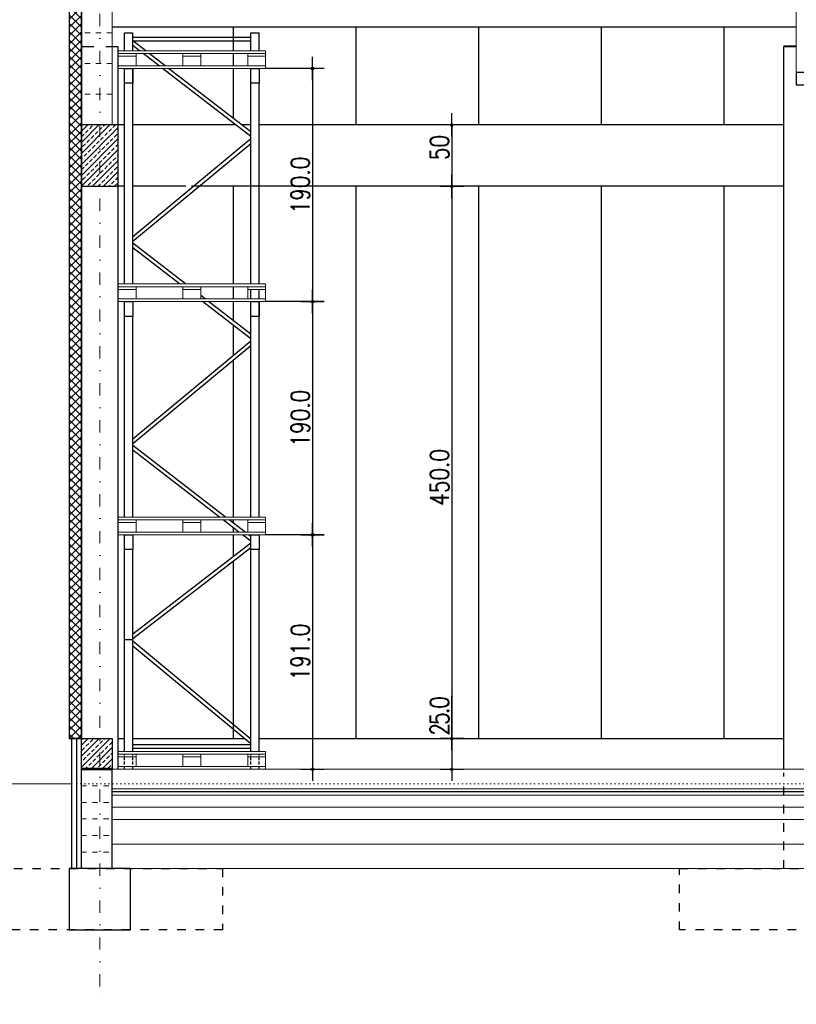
# Model space of a CAD drawing. Header units: millimetres. Extents: x 22865 to 60762, y -18816 to 15611.
# Tile 347 of 517: x 34840 to 35473, y 9217 to 10020. Entities that reach past the tile are written whole.
import ezdxf

# ---------------------------------------------------------------- set-up
doc = ezdxf.new("R2010")
doc.units = ezdxf.units.MM
for name, pattern in [('1_12', [3, 1, -1, 0, -1]), ('1_OTDI', [0]), ('DASHED', [15, 7, -8]), ('DASHED2', [0.375, 0.25, -0.125]), ('DOT', [6.35, 0, -6.35])]:
    doc.linetypes.add(name, pattern=pattern)
for name, color, linetype in [('bramy przemyslowe', 5, 'Continuous'), ('elem_konstr', 7, 'Continuous'), ('ocieplenie-styropianXPS', 7, 'Continuous'), ('ocieplenie-welna', 240, 'Continuous'), ('plyty warstwowe PIR', 200, 'Continuous'), ('RDZENIE', 3, 'Continuous'), ('REGALY', 7, 'Continuous'), ('sciany murowane', 4, 'Continuous'), ('WYMIARY', 6, 'Continuous')]:
    doc.layers.add(name, color=color, linetype=linetype)
doc.layers.add('CIENKA', color=1, linetype='Continuous', lineweight=13)
doc.layers.add('projekt', color=6, linetype='Continuous', lineweight=9)
doc.layers.add('OSIE SCIAN', color=151, linetype='Continuous', lineweight=18, plot=False)
doc.layers.add('sciany ppozarowe', color=10, linetype='Continuous', lineweight=18, plot=False)
doc.styles.add('1-100', font='simplex.shx', dxfattribs={"width": 0.8, "height": 15})
doc.linetypes.add('BATTING', pattern='A,0.0001,-0.1,[134,ltypeshp.shx,S=0.1,R=0,X=-0.1,Y=0],-0.2,[134,ltypeshp.shx,S=0.1,R=180,X=0.1,Y=0],-0.1', length=0.4001)
doc.dimstyles.new('1-100', dxfattribs={"dimscale": 0.5, "dimtxt": 100, "dimasz": 1, "dimexe": 0.18, "dimexo": 0.0625, "dimgap": 5, "dimtad": 1, "dimdec": 1, "dimzin": 0, "dimdsep": 46, "dimtxsty": '1-100', "dimblk1": 'K', "dimblk2": 'K', "dimsah": 1, "dimcen": 0.09, "dimse1": 1, "dimse2": 1, "dimadec": 0, "dimazin": 0, "dimtfac": 1, "dimtdec": 1, "dimtofl": 0, "dimtmove": 0, "dimatfit": 3, "dimldrblk": 'K', "dimfxl": 0, "dimtolj": 1, "dimtzin": 0, "dimarcsym": 0})

# ---------------------------------------------------------------- blocks, each defined once
blk = doc.blocks.new('K')
for p, q in [((0, -19.1), (0, 19.1)), ((-19.1, 0), (19.1, 0))]:
    blk.add_line(p, q)
blk.add_circle((0, 0), 2.02)
blk = doc.blocks.new('*D394')
at = {"layer": 'WYMIARY', "color": 0, "lineweight": -2}
blk.add_line((35192.33, 9933.26), (35192.33, 9884.26), dxfattribs=at)
at = {"layer": 'WYMIARY', "color": 0, "linetype": 'ByBlock', "lineweight": -2, "xscale": 0.5, "yscale": 0.5, "zscale": 0.5}
for p, rotation in [((35192.33, 9933.76), 90), ((35192.33, 9883.76), 270)]:
    blk.add_blockref('K', p, dxfattribs=dict(at, rotation=rotation))
at = {"layer": 'WYMIARY', "color": 0, "ltscale": 0.2, "insert": (35182.33, 9915.32), "char_height": 15, "attachment_point": 5, "rotation": 90, "style": '1-100'}
blk.add_mtext('\\A1;50', dxfattribs=at)
blk = doc.blocks.new('*D395')
at = {"layer": 'WYMIARY', "color": 0, "lineweight": -2}
blk.add_line((35192.33, 9883.26), (35192.33, 9434.26), dxfattribs=at)
at = {"layer": 'WYMIARY', "color": 0, "linetype": 'ByBlock', "lineweight": -2, "xscale": 0.5, "yscale": 0.5, "zscale": 0.5}
for p, rotation in [((35192.33, 9883.76), 90), ((35192.33, 9433.76), 270)]:
    blk.add_blockref('K', p, dxfattribs=dict(at, rotation=rotation))
at = {"layer": 'WYMIARY', "color": 0, "ltscale": 0.2, "insert": (35182.33, 9646.56), "char_height": 15, "attachment_point": 5, "rotation": 90, "style": '1-100'}
blk.add_mtext('\\A1;450.0', dxfattribs=at)
blk = doc.blocks.new('*D396')
at = {"layer": 'WYMIARY', "color": 0, "lineweight": -2}
for p, q in [((35192.33, 9433.76), (35192.33, 9468.69)), ((35192.33, 9433.26), (35192.33, 9409.26))]:
    blk.add_line(p, q, dxfattribs=at)
at = {"layer": 'WYMIARY', "color": 0, "linetype": 'ByBlock', "lineweight": -2, "xscale": 0.5, "yscale": 0.5, "zscale": 0.5}
for p, rotation in [((35192.33, 9433.76), 90), ((35192.33, 9408.76), 270)]:
    blk.add_blockref('K', p, dxfattribs=dict(at, rotation=rotation))
at = {"layer": 'WYMIARY', "color": 0, "ltscale": 0.2, "insert": (35182.33, 9451.47), "char_height": 15, "attachment_point": 5, "rotation": 90, "style": '1-100'}
blk.add_mtext('\\A1;\\A1;{\\T0.75;25.0}', dxfattribs=at)
blk = doc.blocks.new('*D417')
at = {"layer": 'WYMIARY', "color": 0, "lineweight": -2}
for p, q in [((34904.97, 10418.85), (34890.97, 10418.85)), ((34905.47, 10418.85), (34945.25, 10418.85))]:
    blk.add_line(p, q, dxfattribs=at)
at = {"layer": 'WYMIARY', "color": 0, "linetype": 'ByBlock', "lineweight": -2, "xscale": 0.5, "yscale": 0.5, "zscale": 0.5, "rotation": 180}
blk.add_blockref('K', (34890.47, 10418.85), dxfattribs=at)
at = {"layer": 'WYMIARY', "color": 0, "linetype": 'ByBlock', "lineweight": -2, "xscale": 0.5, "yscale": 0.5, "zscale": 0.5}
blk.add_blockref('K', (34905.47, 10418.85), dxfattribs=at)
at = {"layer": 'WYMIARY', "color": 0, "ltscale": 0.2, "insert": (34925.61, 10428.85), "char_height": 15, "attachment_point": 5, "style": '1-100'}
blk.add_mtext('\\A1;15.0', dxfattribs=at)
blk = doc.blocks.new('*D937')
at = {"layer": 'WYMIARY', "color": 0, "lineweight": -2}
blk.add_line((35078.84, 9599.26), (35078.84, 9409.26), dxfattribs=at)
at = {"layer": 'WYMIARY', "color": 0, "linetype": 'ByBlock', "lineweight": -2, "xscale": 0.5, "yscale": 0.5, "zscale": 0.5}
for p, rotation in [((35078.84, 9599.76), 90), ((35078.84, 9408.76), 270)]:
    blk.add_blockref('K', p, dxfattribs=dict(at, rotation=rotation))
at = {"layer": 'WYMIARY', "color": 0, "insert": (35068.84, 9504.26), "char_height": 15, "attachment_point": 5, "rotation": 90, "style": '1-100'}
blk.add_mtext('\\A1;191.0', dxfattribs=at)
blk = doc.blocks.new('*D938')
at = {"layer": 'WYMIARY', "color": 0, "lineweight": -2}
blk.add_line((35078.84, 9789.26), (35078.84, 9600.26), dxfattribs=at)
at = {"layer": 'WYMIARY', "color": 0, "linetype": 'ByBlock', "lineweight": -2, "xscale": 0.5, "yscale": 0.5, "zscale": 0.5}
for p, rotation in [((35078.84, 9789.76), 90), ((35078.84, 9599.76), 270)]:
    blk.add_blockref('K', p, dxfattribs=dict(at, rotation=rotation))
at = {"layer": 'WYMIARY', "color": 0, "insert": (35068.84, 9694.76), "char_height": 15, "attachment_point": 5, "rotation": 90, "style": '1-100'}
blk.add_mtext('\\A1;190.0', dxfattribs=at)
blk = doc.blocks.new('*D939')
at = {"layer": 'WYMIARY', "color": 0, "lineweight": -2}
blk.add_line((35078.84, 9979.26), (35078.84, 9790.26), dxfattribs=at)
at = {"layer": 'WYMIARY', "color": 0, "linetype": 'ByBlock', "lineweight": -2, "xscale": 0.5, "yscale": 0.5, "zscale": 0.5}
for p, rotation in [((35078.84, 9979.76), 90), ((35078.84, 9789.76), 270)]:
    blk.add_blockref('K', p, dxfattribs=dict(at, rotation=rotation))
at = {"layer": 'WYMIARY', "color": 0, "insert": (35068.84, 9884.76), "char_height": 15, "attachment_point": 5, "rotation": 90, "style": '1-100'}
blk.add_mtext('\\A1;190.0', dxfattribs=at)
blk = doc.blocks.new('*D1870')
at = {"layer": 'WYMIARY', "color": 0, "lineweight": -2}
blk.add_line((37935.29, 9278.26), (37935.29, 9408.26), dxfattribs=at)
at = {"layer": 'WYMIARY', "color": 0, "linetype": 'ByBlock', "lineweight": -2, "xscale": 0.5, "yscale": 0.5, "zscale": 0.5}
for p, rotation in [((37935.29, 9408.76), 90), ((37935.29, 9277.76), 270)]:
    blk.add_blockref('K', p, dxfattribs=dict(at, rotation=rotation))
at = {"layer": 'WYMIARY', "color": 0, "ltscale": 0.2, "insert": (37925.29, 9343.26), "char_height": 15, "attachment_point": 5, "rotation": 90, "style": '1-100'}
blk.add_mtext('\\A1;131', dxfattribs=at)

msp = doc.modelspace()

# ---------------------------------------------------------------- hatches: boundary and pattern name
at = {"layer": 'plyty warstwowe PIR', "lineweight": -2, "transparency": 33554687}
h = msp.add_hatch(dxfattribs=at)
h.set_pattern_fill('ANSI37', color=9, scale=1.5, angle=180)
h.set_pattern_definition([(45, (-62464.8173, 153585.5466), (-3.36759605, 3.36759605), []), (135, (-62464.8173, 153585.5466), (-3.36759605, -3.36759605), [])])
h.paths.add_polyline_path([(34880.47, 9442.51), (34890.47, 9442.51), (34890.47, 10171.96), (34880.47, 10171.96)])
h = msp.add_hatch(dxfattribs=at)
h.set_pattern_fill('ANSI37', color=9, scale=1.5, angle=180)
h.set_pattern_definition([(45, (-62464.8173, 153585.5466), (-3.36759605, 3.36759605), []), (135, (-62464.8173, 153585.5466), (-3.36759605, -3.36759605), [])])
h.paths.add_polyline_path([(34880.47, 9433.76), (34882.47, 9433.76), (34886.47, 9433.76), (34890.47, 9433.76), (34890.47, 9442.51), (34880.47, 9442.51)])
at = {"layer": 'RDZENIE', "transparency": 33554687}
h = msp.add_hatch(dxfattribs=at)
h.set_pattern_fill('ANSI33', color=9, angle=180)
h.set_pattern_definition([(45, (-7671.604, 1078.3555), (-4.4901281, 4.4901281), []), (45, (-7667.114, 1078.3555), (-4.4901281, 4.4901281), [3.175, -1.5875])])
h.paths.add_polyline_path([(34920.47, 9933.76), (34890.47, 9933.76), (34890.47, 9883.76), (34920.47, 9883.76)])
h = msp.add_hatch(dxfattribs=at)
h.set_pattern_fill('ANSI33', color=9, angle=180)
h.set_pattern_definition([(45, (-9349.357, 1010.6877), (-4.4901281, 4.4901281), []), (45, (-9344.867, 1010.6877), (-4.4901281, 4.4901281), [3.175, -1.5875])])
h.paths.add_polyline_path([(34890.47, 9433.76), (34915.47, 9433.76), (34915.47, 9409.76), (34890.47, 9409.76)])

# ---------------------------------------------------------------- linework, layer by layer
at = {"color": 6}
for p, q in [((34915.47, 9409.26), (34890.47, 9409.26)), ((34915.47, 9408.26), (34890.47, 9408.26))]:
    msp.add_line(p, q, dxfattribs=at)
at = {"color": 6, "linetype": 'DASHED', "ltscale": 0.6, "const_width": 0.6}
msp.add_lwpolyline([(34915.47, 9408.76), (34890.47, 9408.76)], dxfattribs=at)
at = {"layer": 'bramy przemyslowe', "color": 3, "ltscale": 0.2}
msp.add_lwpolyline([(34920.47, 9933.76), (34890.47, 9933.76), (34890.47, 9883.76), (34920.47, 9883.76)], close=True, dxfattribs=at)
at = {"layer": 'CIENKA', "color": 9}
msp.add_line((35472.97, 9976.51), (35472.97, 10102.13), dxfattribs=at)
at = {"layer": 'CIENKA', "color": 9, "linetype": 'DASHED', "ltscale": 0.6}
for p, q in [((34915.47, 10008.76), (34890.47, 10008.76)), ((34915.47, 9983.76), (34890.47, 9983.76)), ((34915.47, 9958.76), (34890.47, 9958.76)), ((34890.47, 9433.76), (34915.47, 9433.76)), ((34890.47, 9408.76), (34915.47, 9408.76)), ((34890.47, 9408.76), (34915.47, 9408.76)), ((34890.47, 9395.26), (34915.47, 9395.26)), ((34890.47, 9381.76), (34915.47, 9381.76)), ((34890.47, 9368.26), (34915.47, 9368.26)), ((34890.47, 9354.76), (34915.47, 9354.76)), ((34890.47, 9341.26), (34915.47, 9341.26))]:
    msp.add_line(p, q, dxfattribs=at)
at = {"layer": 'CIENKA', "color": 9}
msp.add_lwpolyline([(35472.97, 9997.26), (35462.97, 9997.26), (35462.97, 9998.26), (35472.97, 9998.26)], dxfattribs=at)
at = {"layer": 'CIENKA'}
for points in [[(34920.47, 9994.16), (35040.47, 9994.16), (35040.47, 9991.96), (34920.47, 9991.96)], [(34934.97, 9991.96), (34920.47, 9991.96), (34920.47, 9989.76), (34934.97, 9989.76)], [(34934.97, 9981.96), (34920.47, 9981.96), (34920.47, 9989.76), (34934.97, 9989.76)], [(34973.22, 9989.76), (34987.72, 9989.76), (34987.72, 9991.96), (34973.22, 9991.96)], [(34973.22, 9981.96), (34987.72, 9981.96), (34987.72, 9989.76), (34973.22, 9989.76)], [(35025.97, 9989.76), (35040.47, 9989.76), (35040.47, 9991.96), (35025.97, 9991.96)], [(35025.97, 9981.96), (35040.47, 9981.96), (35040.47, 9989.76), (35025.97, 9989.76)], [(35040.47, 9981.96), (34920.47, 9981.96), (34920.47, 9979.76), (35040.47, 9979.76)], [(34920.47, 9804.16), (35040.47, 9804.16), (35040.47, 9801.96), (34920.47, 9801.96)], [(34934.97, 9801.96), (34920.47, 9801.96), (34920.47, 9799.76), (34934.97, 9799.76)], [(34934.97, 9791.96), (34920.47, 9791.96), (34920.47, 9799.76), (34934.97, 9799.76)], [(34973.22, 9799.76), (34987.72, 9799.76), (34987.72, 9801.96), (34973.22, 9801.96)], [(34973.22, 9791.96), (34987.72, 9791.96), (34987.72, 9799.76), (34973.22, 9799.76)], [(35025.97, 9791.96), (35040.47, 9791.96), (35040.47, 9799.76), (35025.97, 9799.76)], [(35040.47, 9791.96), (34920.47, 9791.96), (34920.47, 9789.76), (35040.47, 9789.76)], [(34920.47, 9614.16), (35040.47, 9614.16), (35040.47, 9611.96), (34920.47, 9611.96)], [(34934.97, 9611.96), (34920.47, 9611.96), (34920.47, 9609.76), (34934.97, 9609.76)], [(34973.22, 9609.76), (34987.72, 9609.76), (34987.72, 9611.96), (34973.22, 9611.96)], [(35025.97, 9609.76), (35040.47, 9609.76), (35040.47, 9611.96), (35025.97, 9611.96)], [(34934.97, 9601.96), (34920.47, 9601.96), (34920.47, 9609.76), (34934.97, 9609.76)], [(34973.22, 9601.96), (34987.72, 9601.96), (34987.72, 9609.76), (34973.22, 9609.76)], [(35025.97, 9601.96), (35040.47, 9601.96), (35040.47, 9609.76), (35025.97, 9609.76)], [(35040.47, 9601.96), (34920.47, 9601.96), (34920.47, 9599.76), (35040.47, 9599.76)], [(34920.47, 9423.16), (35040.47, 9423.16), (35040.47, 9420.96), (34920.47, 9420.96)], [(34920.47, 9423.16), (35040.47, 9423.16), (35040.47, 9420.96), (34920.47, 9420.96)], [(34934.97, 9420.96), (34920.47, 9420.96), (34920.47, 9418.76), (34934.97, 9418.76)], [(34934.97, 9420.96), (34920.47, 9420.96), (34920.47, 9418.76), (34934.97, 9418.76)], [(34973.22, 9418.76), (34987.72, 9418.76), (34987.72, 9420.96), (34973.22, 9420.96)], [(34973.22, 9418.76), (34987.72, 9418.76), (34987.72, 9420.96), (34973.22, 9420.96)], [(35025.97, 9418.76), (35040.47, 9418.76), (35040.47, 9420.96), (35025.97, 9420.96)], [(35025.97, 9418.76), (35040.47, 9418.76), (35040.47, 9420.96), (35025.97, 9420.96)], [(34934.97, 9410.96), (34920.47, 9410.96), (34920.47, 9418.76), (34934.97, 9418.76)], [(34934.97, 9410.96), (34920.47, 9410.96), (34920.47, 9418.76), (34934.97, 9418.76)], [(35040.47, 9410.96), (34920.47, 9410.96), (34920.47, 9408.76), (35040.47, 9408.76)], [(35040.47, 9410.96), (34920.47, 9410.96), (34920.47, 9408.76), (35040.47, 9408.76)], [(34973.22, 9410.96), (34987.72, 9410.96), (34987.72, 9418.76), (34973.22, 9418.76)], [(34973.22, 9410.96), (34987.72, 9410.96), (34987.72, 9418.76), (34973.22, 9418.76)], [(35025.97, 9410.96), (35040.47, 9410.96), (35040.47, 9418.76), (35025.97, 9418.76)], [(35025.97, 9410.96), (35040.47, 9410.96), (35040.47, 9418.76), (35025.97, 9418.76)]]:
    msp.add_lwpolyline(points, close=True, dxfattribs=at)
msp.add_lwpolyline([(35040.47, 9799.76), (35040.47, 9801.96), (35025.97, 9801.96), (35025.97, 9799.76)], dxfattribs=at)
at = {"layer": 'elem_konstr', "lineweight": -2}
msp.add_line((35472.97, 10013.51), (34915.47, 10013.51), dxfattribs=at)
at = {"layer": 'ocieplenie-styropianXPS', "color": 7}
msp.add_line((34882.47, 9433.76), (34882.47, 9327.76), dxfattribs=at)
at = {"layer": 'ocieplenie-styropianXPS', "color": 0, "linetype": 'BATTING', "ltscale": 8}
msp.add_line((34886.47, 9433.76), (34886.47, 9327.76), dxfattribs=at)
at = {"layer": 'ocieplenie-styropianXPS', "color": 0, "linetype": 'BATTING', "ltscale": 6}
msp.add_line((37205.47, 9390.26), (34915.47, 9390.26), dxfattribs=at)
at = {"layer": 'ocieplenie-welna'}
msp.add_line((34920.47, 9433.76), (34925.47, 9433.76), dxfattribs=at)
at = {"layer": 'OSIE SCIAN', "linetype": '1_12', "lineweight": 15, "ltscale": 10}
msp.add_line((34905.47, 10505.86), (34905.47, 9217.21), dxfattribs=at)
at = {"layer": 'plyty warstwowe PIR', "lineweight": -2}
for p, q in [((34880.47, 10163.21), (34880.47, 9433.76)), ((34890.47, 10163.21), (34890.47, 9433.76)), ((35014.22, 10013.51), (35014.22, 9994.16)), ((35114.22, 10013.51), (35114.22, 9933.76)), ((35214.22, 10013.51), (35214.22, 9933.76)), ((35314.22, 10013.51), (35314.22, 9933.76)), ((35414.22, 10013.51), (35414.22, 9933.76)), ((35414.22, 10013.51), (35414.22, 9933.76)), ((35014.22, 9991.96), (35014.22, 9981.96)), ((35014.22, 9979.76), (35014.22, 9939.05)), ((35014.22, 9935.26), (35014.22, 9933.76)), ((35014.22, 9883.76), (35014.22, 9804.16)), ((35114.22, 9883.76), (35114.22, 9433.76)), ((35214.22, 9883.76), (35214.22, 9433.76)), ((35314.22, 9883.76), (35314.22, 9433.76)), ((35414.22, 9883.76), (35414.22, 9433.76)), ((35414.22, 9883.76), (35414.22, 9482.33)), ((35014.22, 9801.96), (35014.22, 9791.96)), ((35014.22, 9789.76), (35014.22, 9774.2)), ((35014.22, 9770.41), (35014.22, 9745.97)), ((35014.22, 9742.07), (35014.22, 9614.16)), ((35014.22, 9611.96), (35014.22, 9609.35)), ((35014.22, 9605.56), (35014.22, 9601.96)), ((35014.22, 9599.76), (35014.22, 9581.95)), ((35014.22, 9578.16), (35014.22, 9433.76)), ((34890.47, 9433.76), (34880.47, 9433.76)), ((34890.47, 9433.76), (34880.47, 9433.76))]:
    msp.add_line(p, q, dxfattribs=at)
msp.add_lwpolyline([(34880.47, 9433.76), (34890.47, 9433.76), (34890.47, 10171.96), (34880.47, 10171.96)], close=True, dxfattribs=at)
at = {"layer": 'projekt', "color": 3, "lineweight": 15, "ltscale": 0.02}
for p, q in [((37210.47, 9408.76), (34915.47, 9408.76)), ((37200.47, 9408.76), (34915.47, 9408.76)), ((37205.47, 9392.76), (34915.47, 9392.76))]:
    msp.add_line(p, q, dxfattribs=at)
at = {"layer": 'projekt', "color": 1, "lineweight": 15, "ltscale": 0.02}
for p, q in [((37205.47, 9387.76), (34915.47, 9387.76)), ((37205.47, 9377.76), (34915.47, 9377.76)), ((37205.47, 9367.76), (34915.47, 9367.76)), ((37210.47, 9347.76), (34915.47, 9347.76)), ((37210.47, 9327.76), (34915.47, 9327.76))]:
    msp.add_line(p, q, dxfattribs=at)
at = {"layer": 'RDZENIE', "color": 2}
for p, q in [((34900.47, 9997.26), (34890.47, 9997.26)), ((34920.47, 9997.26), (34910.47, 9997.26)), ((34920.47, 9408.76), (34920.47, 9997.26)), ((35462.97, 9408.76), (35462.97, 9997.26)), ((35472.97, 9997.26), (35462.97, 9997.26)), ((34925.47, 9933.76), (34920.47, 9933.76)), ((35016.17, 9933.76), (34932.47, 9933.76)), ((35028.47, 9933.76), (35021.08, 9933.76)), ((35462.97, 9933.76), (35035.47, 9933.76)), ((34925.47, 9883.76), (34920.47, 9883.76)), ((34975.59, 9883.76), (34932.47, 9883.76)), ((35462.97, 9883.76), (34980.28, 9883.76)), ((35462.97, 9883.76), (35035.47, 9883.76)), ((34920.47, 9433.76), (34925.47, 9433.76)), ((34932.47, 9433.76), (35023.59, 9433.76)), ((35035.47, 9433.76), (35462.97, 9433.76))]:
    msp.add_line(p, q, dxfattribs=at)
at = {"layer": 'RDZENIE'}
for p, q in [((34890.47, 9433.76), (34915.47, 9433.76)), ((34890.47, 9327.76), (34890.47, 9408.76)), ((34915.47, 9327.76), (34915.47, 9408.76))]:
    msp.add_line(p, q, dxfattribs=at)
at = {"layer": 'RDZENIE', "color": 2, "linetype": 'DASHED'}
msp.add_line((35462.97, 9327.76), (35462.97, 9405.76), dxfattribs=at)
at = {"layer": 'RDZENIE'}
for points in [[(34890.47, 9433.76), (34915.47, 9433.76), (34915.47, 9408.76), (34890.47, 9408.76)], [(34930.47, 9327.76), (34880.47, 9327.76), (34880.47, 9277.76), (34930.47, 9277.76)]]:
    msp.add_lwpolyline(points, close=True, dxfattribs=at)
at = {"layer": 'RDZENIE', "color": 2, "linetype": 'DASHED'}
for points in [[(35005.47, 9277.76), (34805.47, 9277.76), (34805.47, 9327.76), (35005.47, 9327.76)], [(35577.97, 9277.76), (35377.97, 9277.76), (35377.97, 9327.76), (35577.97, 9327.76)]]:
    msp.add_lwpolyline(points, close=True, dxfattribs=at)
at = {"layer": 'REGALY', "color": 9}
for p, q in [((34925.47, 10008.76), (34932.47, 10008.76)), ((34925.47, 9994.16), (34925.47, 10008.76)), ((34932.47, 9994.16), (34932.47, 10008.76)), ((34932.47, 10005.15), (35028.47, 10005.15)), ((35028.47, 10008.76), (35035.47, 10008.76)), ((35028.47, 9994.16), (35028.47, 10008.76)), ((35035.47, 9994.16), (35035.47, 10008.76)), ((34932.47, 10002.15), (35028.47, 10002.15)), ((34942.82, 9994.16), (34932.47, 10002.15)), ((34937.91, 9994.16), (34932.47, 9998.36)), ((34953.72, 9981.96), (34940.76, 9991.96)), ((34958.63, 9981.96), (34945.67, 9991.96)), ((34925.47, 9804.16), (34925.47, 9979.76)), ((34932.47, 9804.16), (34932.47, 9979.76)), ((35028.47, 9924.27), (34956.57, 9979.76)), ((35028.47, 9928.06), (34961.48, 9979.76)), ((35028.47, 9804.16), (35028.47, 9967.76)), ((35035.47, 9804.16), (35035.47, 9967.76)), ((34932.47, 9842.96), (35028.47, 9922.65)), ((34932.47, 9839.06), (35028.47, 9918.75)), ((34975.41, 9804.16), (34932.47, 9837.3)), ((34970.5, 9804.16), (34932.47, 9833.51)), ((35028.47, 9791.96), (35028.47, 9799.76)), ((35035.47, 9791.96), (35035.47, 9799.76)), ((34991.21, 9791.96), (34987.72, 9794.66)), ((35028.47, 9759.42), (34989.15, 9789.76)), ((35028.47, 9763.2), (34994.06, 9789.76)), ((35028.47, 9614.16), (35028.47, 9789.76)), ((35035.47, 9614.16), (35035.47, 9789.76)), ((34925.47, 9614.16), (34925.47, 9777.76)), ((34932.47, 9614.16), (34932.47, 9777.76)), ((34932.47, 9678.11), (35028.47, 9757.8)), ((34932.47, 9674.21), (35028.47, 9753.9)), ((35007.99, 9614.16), (34932.47, 9672.45)), ((35003.08, 9614.16), (34932.47, 9668.66)), ((35018.89, 9601.96), (35005.93, 9611.96)), ((35023.8, 9601.96), (35010.84, 9611.96)), ((35028.47, 9594.56), (35021.74, 9599.76)), ((35028.47, 9598.35), (35026.65, 9599.76)), ((34925.47, 9423.16), (34925.47, 9587.76)), ((35028.47, 9592.95), (34932.47, 9518.85)), ((35028.47, 9589.16), (34932.47, 9515.06)), ((34932.47, 9423.16), (34932.47, 9587.76)), ((35028.47, 9423.16), (35028.47, 9587.76)), ((35035.47, 9423.16), (35035.47, 9587.76)), ((34932.47, 9513.3), (35028.47, 9433.61)), ((34932.47, 9509.4), (35028.47, 9429.71)), ((35028.47, 9428.76), (34932.47, 9428.76)), ((35028.47, 9428.76), (34932.47, 9428.76)), ((35028.47, 9425.76), (34932.47, 9425.76)), ((35028.47, 9425.76), (34932.47, 9425.76))]:
    msp.add_line(p, q, dxfattribs=at)
at = {"layer": 'REGALY', "color": 9, "linetype": 'DASHED2', "ltscale": 10}
for p, q in [((34925.47, 9408.76), (34925.47, 9420.96)), ((34932.47, 9408.76), (34932.47, 9420.96)), ((35028.47, 9408.76), (35028.47, 9420.96)), ((35035.47, 9408.76), (35035.47, 9420.96))]:
    msp.add_line(p, q, dxfattribs=at)
at = {"layer": 'REGALY', "color": 2}
for points in [[(34932.47, 9979.76), (34932.47, 9967.76), (34925.47, 9967.76), (34925.47, 9979.76)], [(35035.47, 9979.76), (35035.47, 9967.76), (35028.47, 9967.76), (35028.47, 9979.76)], [(34932.47, 9789.76), (34932.47, 9777.76), (34925.47, 9777.76), (34925.47, 9789.76)], [(35035.47, 9789.76), (35035.47, 9777.76), (35028.47, 9777.76), (35028.47, 9789.76)], [(34932.47, 9599.76), (34932.47, 9587.76), (34925.47, 9587.76), (34925.47, 9599.76)], [(35035.47, 9599.76), (35035.47, 9587.76), (35028.47, 9587.76), (35028.47, 9599.76)]]:
    msp.add_lwpolyline(points, close=True, dxfattribs=at)
at = {"layer": 'sciany murowane', "color": 4, "linetype": '1_OTDI', "lineweight": 15, "ltscale": 0.02}
msp.add_line((34915.47, 10141.96), (34915.47, 9933.76), dxfattribs=at)
at = {"layer": 'sciany murowane'}
msp.add_line((34932.47, 9514.26), (34925.47, 9514.26), dxfattribs=at)
at = {"layer": 'sciany ppozarowe', "color": 4, "linetype": '1_OTDI', "lineweight": 15, "ltscale": 0.02}
msp.add_line((34882.47, 9396.76), (34700.07, 9396.76), dxfattribs=at)
at = {"layer": 'sciany ppozarowe', "color": 4, "linetype": 'DOT', "lineweight": 15, "ltscale": 0.5}
msp.add_line((38410.47, 9396.76), (34882.47, 9396.76), dxfattribs=at)
at = {"layer": 'WYMIARY'}
for p, q in [((35069.28, 9979.76), (35040.47, 9979.76)), ((35069.28, 9789.76), (35040.47, 9789.76)), ((35069.28, 9599.76), (35040.47, 9599.76))]:
    msp.add_line(p, q, dxfattribs=at)
msp.add_lwpolyline([(35472.97, 9966.46), (35482.97, 9966.46), (35482.97, 9976.51), (35472.97, 9976.51)], close=True, dxfattribs=at)

# ---------------------------------------------------------------- dimensions: what is measured, and where the dimension line sits
dim = msp.add_linear_dim(base=(34890.47, 10418.85), p1=(34905.47, 9735.5), p2=(34890.47, 9735.5), angle=180, dimstyle='1-100', dxfattribs=at)
dim.commit()
dim.dimension.update_dxf_attribs({"geometry": '*D417', "text_midpoint": (34925.61, 10418.85), "dimtype": 160})
for base, p1, p2, override, picture, middle in [((35078.84, 9789.76), (35107.52, 9979.76), (35107.52, 9789.76), {"dimtxsty": '1-100', "dimldrblk": 'K'}, '*D939', (35068.84, 9884.76)), ((35078.84, 9599.76), (35107.52, 9789.76), (35107.52, 9599.76), {"dimtxsty": '1-100', "dimldrblk": 'K'}, '*D938', (35068.84, 9694.76)), ((35078.84, 9408.76), (35102.52, 9599.76), (35102.52, 9408.76), {"dimtxsty": '1-100', "dimldrblk": 'K'}, '*D937', (35068.84, 9504.26)), ((37935.29, 9408.76), (34703.35, 9277.76), (38046.76, 9408.76), {"dimdec": 0, "dimtxsty": '1-100', "dimldrblk": 'K'}, '*D1870', (37925.29, 9343.26))]:
    dim = msp.add_linear_dim(base=base, p1=p1, p2=p2, angle=90, dimstyle='1-100', override=override, dxfattribs=at)
    dim.commit()
    dim.dimension.update_dxf_attribs({"geometry": picture, "text_midpoint": middle})
for base, p1, p2, override, picture, middle in [((35192.33, 9883.76), (35144.82, 9933.76), (35144.82, 9883.76), {"dimdec": 0, "dimtxsty": '1-100', "dimldrblk": 'K'}, '*D394', (35192.33, 9915.32)), ((35192.33, 9433.76), (35144.82, 9883.76), (35144.82, 9433.76), {"dimtxsty": '1-100', "dimldrblk": 'K'}, '*D395', (35192.33, 9646.56))]:
    dim = msp.add_linear_dim(base=base, p1=p1, p2=p2, angle=90, dimstyle='1-100', override=override, dxfattribs=at)
    dim.commit()
    dim.dimension.update_dxf_attribs({"geometry": picture, "text_midpoint": middle, "dimtype": 160})
dim = msp.add_linear_dim(base=(35192.33, 9408.76), p1=(35129.32, 9433.76), p2=(35129.32, 9408.76), angle=90, text='\\A1;{\\T0.75;<>}', dimstyle='1-100', override={"dimtxsty": '1-100', "dimldrblk": 'K'}, dxfattribs=at)
dim.commit()
dim.dimension.update_dxf_attribs({"geometry": '*D396', "text_midpoint": (35192.33, 9451.47), "dimtype": 160})

doc.saveas('drawing.dxf')
